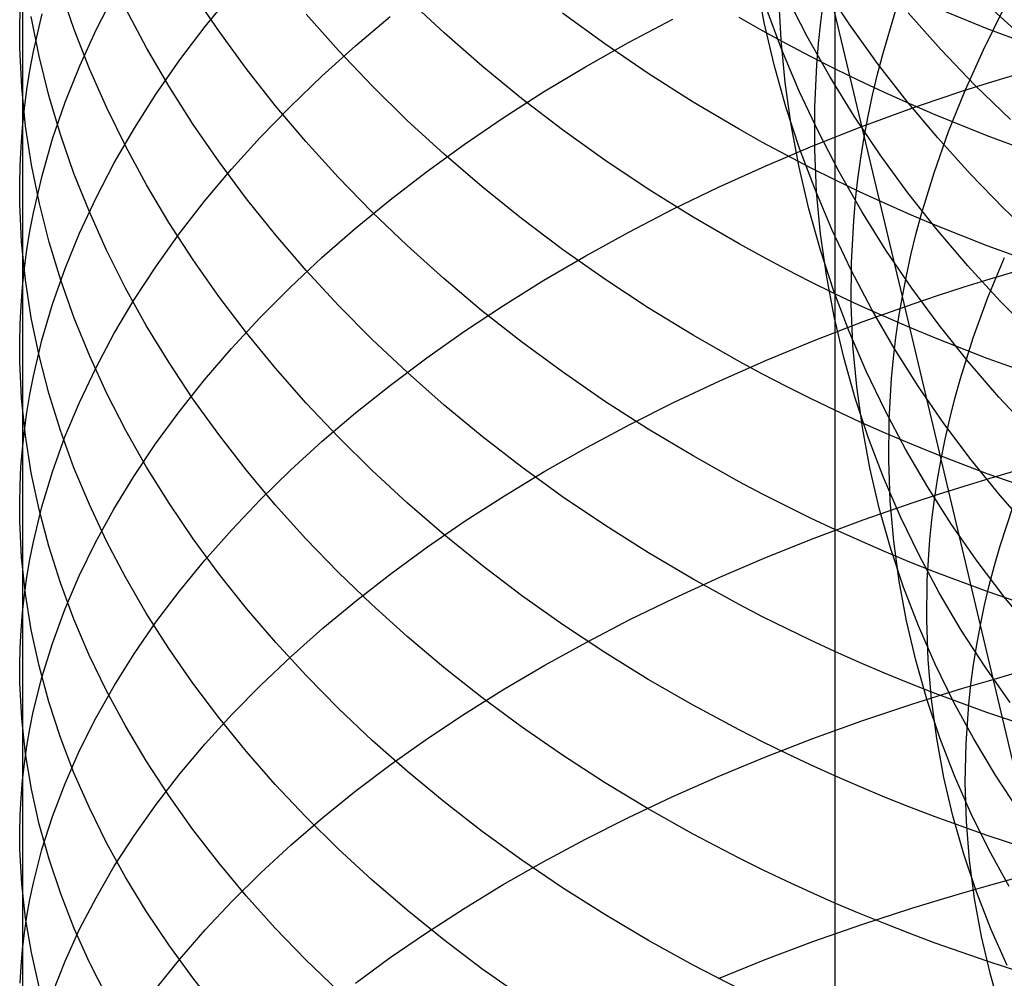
# Model space of a CAD drawing. Extents: x -383 to 1849, y -1185 to -529.
# Tile 568 of 656: x 397.01 to 405.17, y -963.57 to -955.62. Entities that reach past the tile are written whole.
import ezdxf

# ---------------------------------------------------------------- set-up
doc = ezdxf.new("R2010")
doc.units = 0
doc.layers.add('PREDEFINITO', color=7, linetype='CONTINUOUS')

msp = doc.modelspace()

# ---------------------------------------------------------------- linework, layer by layer
at = {"layer": 'PREDEFINITO'}
for p, q in [((403.7684, -955.0401, 619.7783), (403.7685, -955.9381, 620.9838)), ((397.0283, -955.2113, 640.2792), (397.0279, -956.5163, 641.4679)), ((403.1816, -955.6433, 513.7777), (403.1145, -955.2881, 513.4472)), ((404.3286, -957.9153, 506.1343), (403.7013, -955.2879, 508.6076)), ((397.4574, -955.7023, 634.6574), (397.3451, -955.3731, 635.0033)), ((397.6393, -955.7049, 645.2277), (397.7909, -955.4079, 645.5869)), ((398.6564, -955.7145, 629.9569), (398.442, -955.398, 630.2669)), ((398.5439, -955.678, 648.199), (398.7681, -955.4043, 648.5412)), ((403.8918, -955.6629, 520.6925), (403.6748, -955.3359, 520.3949)), ((400.5255, -955.729, 625.5785), (400.2212, -955.4445, 625.8385)), ((403.3216, -955.7887, 511.5174), (403.3038, -955.4328, 511.1833)), ((403.5385, -955.7595, 518.5314), (403.3642, -955.4205, 518.2195)), ((403.6508, -955.642, 508.9384), (403.6739, -955.465, 508.7726)), ((405.2951, -955.7347, 525.1182), (404.9867, -955.4529, 524.8619)), ((397.0061, -955.696, 639.7328), (397.0092, -955.5344, 639.9151)), ((397.1192, -955.8861, 642.2057), (397.1904, -955.5724, 642.5723)), ((398.0582, -955.8546, 632.1146), (397.8861, -955.5309, 632.443)), ((399.649, -955.8762, 627.5841), (399.3818, -955.576, 627.8682)), ((401.8589, -955.8214, 623.42), (401.5086, -955.5659, 623.6463)), ((403.3281, -955.8704, 516.3376), (403.1986, -955.5233, 516.0148)), ((404.1675, -955.898, 506.6991), (404.2704, -955.55, 506.3732)), ((404.6468, -955.8681, 523.0824), (404.3765, -955.565, 522.8057)), ((405.031, -955.6961, 619.551), (404.6014, -955.5196, 619.6994)), ((404.9998, -955.8706, 504.1592), (405.1669, -955.5336, 503.8469)), ((397.1659, -955.9236, 636.9005), (397.1013, -955.5959, 637.2575)), ((399.7905, -955.838, 651.0642), (400.0793, -955.5946, 651.379)), ((402.0553, -955.8104, 654.3073), (402.4227, -955.6156, 654.5659)), ((403.1689, -955.7129, 621.5006), (402.974, -955.6019, 621.5961)), ((403.2643, -955.9954, 514.1086), (403.1816, -955.6433, 513.7777)), ((403.6319, -955.8188, 509.1049), (403.6508, -955.642, 508.9384)), ((397.0073, -955.8577, 639.5504), (397.0061, -955.696, 639.7328)), ((397.585, -956.029, 634.3137), (397.4574, -955.7023, 634.6574)), ((397.5031, -956.0045, 644.8651), (397.6393, -955.7049, 645.2277)), ((398.3337, -955.9554, 647.8516), (398.5439, -955.678, 648.199)), ((398.8844, -956.026, 629.6516), (398.6564, -955.7145, 629.9569)), ((400.8417, -956.0057, 625.3252), (400.5255, -955.729, 625.5785)), ((403.3664, -955.8211, 621.4074), (403.1689, -955.7129, 621.5006)), ((404.1222, -955.9831, 520.9872), (403.8918, -955.6629, 520.6925)), ((405.4685, -955.8608, 619.4117), (405.031, -955.6961, 619.551)), ((401.6981, -956.012, 654.0389), (402.0553, -955.8104, 654.3073)), ((402.2201, -956.0675, 623.2017), (401.8589, -955.8214, 623.42)), ((403.3555, -956.1427, 511.853), (403.3216, -955.7887, 511.5174)), ((403.5663, -955.9266, 621.3164), (403.3664, -955.8211, 621.4074)), ((403.7268, -956.093, 518.8413), (403.5385, -955.7595, 518.5314)), ((403.6173, -955.9954, 509.2722), (403.6319, -955.8188, 509.1049)), ((397.0226, -956.1807, 639.1854), (397.0073, -955.8577, 639.5504)), ((397.0899, -956.0434, 642.0217), (397.1192, -955.8861, 642.2057)), ((398.2446, -956.1742, 631.7898), (398.0582, -955.8546, 632.1146)), ((399.5141, -956.0866, 650.7424), (399.7905, -955.838, 651.0642)), ((399.9288, -956.1697, 627.306), (399.649, -955.8762, 627.5841)), ((403.4723, -956.2131, 516.6594), (403.3281, -955.8704, 516.3376)), ((404.1222, -956.0721, 506.8636), (404.1675, -955.898, 506.6991)), ((404.9296, -956.1629, 523.3549), (404.6468, -955.8681, 523.0824)), ((404.8479, -956.2093, 504.4768), (404.9998, -955.8706, 504.1592)), ((397.2467, -956.2497, 636.5447), (397.1659, -955.9236, 636.9005)), ((398.1377, -956.2365, 647.4993), (398.3337, -955.9554, 647.8516)), ((403.7686, -956.0293, 621.2277), (403.5663, -955.9266, 621.3164)), ((403.7685, -955.9381, 620.9838), (403.7686, -956.8592, 622.1702)), ((404.3657, -956.2962, 521.2786), (404.1222, -955.9831, 520.9872)), ((397.0649, -956.2008, 641.8374), (397.0899, -956.0434, 642.0217)), ((397.3828, -956.3062, 644.4995), (397.5031, -956.0045, 644.8651)), ((397.7276, -956.3528, 633.9727), (397.585, -956.029, 634.3137)), ((399.1257, -956.332, 629.3511), (398.8844, -956.026, 629.6516)), ((401.1695, -956.2741, 625.0789), (400.8417, -956.0057, 625.3252)), ((401.3517, -956.2203, 653.761), (401.6981, -956.012, 654.0389)), ((402.5919, -956.3038, 622.9914), (402.2201, -956.0675, 623.2017)), ((403.3623, -956.3442, 514.4395), (403.2643, -955.9954, 514.1086)), ((403.6006, -956.3478, 509.6087), (403.6173, -955.9954, 509.2722)), ((403.9734, -956.1291, 621.1412), (403.7686, -956.0293, 621.2277)), ((399.2505, -956.3401, 650.4137), (399.5141, -956.0866, 650.7424)), ((403.4055, -956.4944, 512.1899), (403.3555, -956.1427, 511.853)), ((403.9289, -956.4205, 519.1488), (403.7268, -956.093, 518.8413)), ((404.1805, -956.226, 621.0571), (403.9734, -956.1291, 621.1412)), ((404.0811, -956.2462, 507.0291), (404.1222, -956.0721, 506.8636)), ((404.8288, -956.2122, 657.0974), (405.0434, -956.1436, 657.1899)), ((405.0434, -956.1436, 657.1899), (405.2599, -956.0771, 657.2793)), ((397.0546, -956.5033, 638.8205), (397.0226, -956.1807, 639.1854)), ((397.0442, -956.3585, 641.6528), (397.0649, -956.2008, 641.8374)), ((398.4452, -956.4896, 631.469), (398.2446, -956.1742, 631.7898)), ((400.221, -956.4564, 627.0339), (399.9288, -956.1697, 627.306)), ((401.0161, -956.435, 653.474), (401.3517, -956.2203, 653.761)), ((403.631, -956.551, 516.9798), (403.4723, -956.2131, 516.6594)), ((404.3898, -956.32, 620.9753), (404.1805, -956.226, 621.0571)), ((404.6163, -956.283, 657.0017), (404.8288, -956.2122, 657.0974)), ((404.7116, -956.5493, 504.7994), (404.8479, -956.2093, 504.4768)), ((405.2247, -956.449, 523.6229), (404.9296, -956.1629, 523.3549)), ((397.3433, -956.574, 636.1906), (397.2467, -956.2497, 636.5447)), ((397.2784, -956.6098, 644.1311), (397.3828, -956.3062, 644.4995)), ((397.9563, -956.5208, 647.1424), (398.1377, -956.2365, 647.4993)), ((401.5087, -956.5341, 624.84), (401.1695, -956.2741, 625.0789)), ((402.9741, -956.5298, 622.7897), (402.5919, -956.3038, 622.9914)), ((404.0442, -956.4204, 507.1955), (404.0811, -956.2462, 507.0291)), ((404.6222, -956.6018, 521.5663), (404.3657, -956.2962, 521.2786)), ((404.4059, -956.3558, 656.9029), (404.6163, -956.283, 657.0017)), ((397.0279, -956.5163, 641.4679), (397.0442, -956.3585, 641.6528)), ((397.8851, -956.6735, 633.6346), (397.7276, -956.3528, 633.9727)), ((398.9999, -956.5982, 650.0785), (399.2505, -956.3401, 650.4137)), ((399.3802, -956.6323, 629.0559), (399.1257, -956.332, 629.3511)), ((403.4754, -956.6892, 514.7701), (403.3623, -956.3442, 514.4395)), ((403.6006, -956.6989, 509.9475), (403.6006, -956.3478, 509.6087)), ((403.9915, -956.5077, 656.6963), (404.4059, -956.3558, 656.9029)), ((404.6014, -956.4112, 620.8958), (404.3898, -956.32, 620.9753)), ((400.5254, -956.7356, 626.7684), (400.221, -956.4564, 627.0339)), ((400.6918, -956.6558, 653.1782), (401.0161, -956.435, 653.474)), ((404.1446, -956.7416, 519.4536), (403.9289, -956.4205, 519.1488)), ((404.0116, -956.5945, 507.3628), (404.0442, -956.4204, 507.1955)), ((405.0309, -956.5849, 620.7438), (404.6014, -956.4112, 620.8958)), ((397.016, -956.6742, 641.2827), (397.0279, -956.5163, 641.4679)), ((397.0279, -956.5163, 641.4679), (397.0277, -959.1788, 643.7846)), ((397.1032, -956.8251, 638.4562), (397.0546, -956.5033, 638.8205)), ((397.7897, -956.808, 646.7813), (397.9563, -956.5208, 647.1424)), ((398.6595, -956.8004, 631.1526), (398.4452, -956.4896, 631.469)), ((401.859, -956.7851, 624.6088), (401.5087, -956.5341, 624.84)), ((403.169, -956.6389, 622.6921), (402.9741, -956.5298, 622.7897)), ((403.4712, -956.8434, 512.5275), (403.4055, -956.4944, 512.1899)), ((403.5859, -956.6677, 656.4778), (403.9915, -956.5077, 656.6963)), ((403.8039, -956.8836, 517.2986), (403.631, -956.551, 516.9798)), ((404.5912, -956.8902, 505.1268), (404.7116, -956.5493, 504.7994)), ((397.1905, -956.915, 643.7603), (397.2784, -956.6098, 644.1311)), ((397.4555, -956.8961, 635.8384), (397.3433, -956.574, 636.1906)), ((398.7626, -956.8605, 649.7373), (398.9999, -956.5982, 650.0785)), ((399.6475, -956.9264, 628.7664), (399.3802, -956.6323, 629.0559)), ((403.3665, -956.7454, 622.5967), (403.169, -956.6389, 622.6921)), ((403.9833, -956.7685, 507.531), (404.0116, -956.5945, 507.3628)), ((404.8913, -956.8995, 521.85), (404.6222, -956.6018, 521.5663)), ((405.4684, -956.747, 620.6011), (405.0309, -956.5849, 620.7438)), ((397.0084, -956.8322, 641.0974), (397.016, -956.6742, 641.2827)), ((398.0572, -956.9906, 633.2998), (397.8851, -956.6735, 633.6346)), ((400.379, -956.8824, 652.8741), (400.6918, -956.6558, 653.1782)), ((403.1895, -956.8354, 656.2478), (403.5859, -956.6677, 656.4778)), ((403.6035, -957.0301, 515.1), (403.4754, -956.6892, 514.7701)), ((403.6169, -957.0483, 510.2882), (403.6006, -956.6989, 509.9475)), ((398.8875, -957.1061, 630.8408), (398.6595, -956.8004, 631.1526)), ((400.8415, -957.0072, 626.5097), (400.5254, -956.7356, 626.7684)), ((402.2201, -957.0268, 624.3856), (401.859, -956.7851, 624.6088)), ((403.5664, -956.849, 622.5037), (403.3665, -956.7454, 622.5967)), ((403.9593, -956.9424, 507.7), (403.9833, -956.7685, 507.531)), ((404.3737, -957.0561, 519.7553), (404.1446, -956.7416, 519.4536)), ((397.0052, -956.9902, 640.9119), (397.0084, -956.8322, 641.0974)), ((397.1681, -957.1457, 638.0927), (397.1032, -956.8251, 638.4562)), ((397.6383, -957.098, 646.4164), (397.7897, -956.808, 646.7813)), ((398.5389, -957.127, 649.3903), (398.7626, -956.8605, 649.7373)), ((400.0781, -957.1146, 652.562), (400.379, -956.8824, 652.8741)), ((402.8024, -957.0106, 656.0068), (403.1895, -956.8354, 656.2478)), ((403.5524, -957.1894, 512.8656), (403.4712, -956.8434, 512.5275)), ((403.7687, -956.9499, 622.4129), (403.5664, -956.849, 622.5037)), ((403.7686, -956.8592, 622.1702), (403.7686, -957.8033, 623.3381)), ((403.9908, -957.2108, 517.6152), (403.8039, -956.8836, 517.2986)), ((397.1192, -957.2215, 643.3876), (397.1905, -956.915, 643.7603)), ((397.583, -957.2157, 635.4886), (397.4555, -956.8961, 635.8384)), ((399.9274, -957.214, 628.4828), (399.6475, -956.9264, 628.7664)), ((403.9735, -957.048, 622.3245), (403.7687, -956.9499, 622.4129)), ((403.9396, -957.116, 507.8698), (403.9593, -956.9424, 507.7)), ((404.487, -957.2317, 505.4585), (404.5912, -956.8902, 505.1268)), ((405.1728, -957.189, 522.1294), (404.8913, -956.8995, 521.85)), ((397.0062, -957.1482, 640.7263), (397.0052, -956.9902, 640.9119)), ((398.2436, -957.3038, 632.9688), (398.0572, -956.9906, 633.2998)), ((401.1693, -957.2708, 626.2582), (400.8415, -957.0072, 626.5097)), ((402.5919, -957.2589, 624.1707), (402.2201, -957.0268, 624.3856)), ((402.425, -957.193, 655.755), (402.8024, -957.0106, 656.0068)), ((403.7463, -957.3666, 515.4289), (403.6035, -957.0301, 515.1)), ((404.1806, -957.1433, 622.2385), (403.9735, -957.048, 622.3245)), ((397.5023, -957.3904, 646.048), (397.6383, -957.098, 646.4164)), ((398.3292, -957.3971, 649.038), (398.5389, -957.127, 649.3903)), ((399.1287, -957.4066, 630.534), (398.8875, -957.1061, 630.8408)), ((399.7893, -957.352, 652.2422), (400.0781, -957.1146, 652.562)), ((403.6494, -957.3957, 510.6305), (403.6169, -957.0483, 510.2882)), ((403.924, -957.2895, 508.0403), (403.9396, -957.116, 507.8698)), ((404.616, -957.3635, 520.0537), (404.3737, -957.0561, 519.7553)), ((397.0212, -957.4641, 640.355), (397.0062, -957.1482, 640.7263)), ((397.2491, -957.4649, 637.7305), (397.1681, -957.1457, 638.0927)), ((402.0577, -957.3824, 655.4929), (402.425, -957.193, 655.755)), ((403.649, -957.5321, 513.2038), (403.5524, -957.1894, 512.8656)), ((404.1916, -957.532, 517.9294), (403.9908, -957.2108, 517.6152)), ((404.39, -957.2357, 622.1549), (404.1806, -957.1433, 622.2385)), ((405.4666, -957.4698, 522.4041), (405.1728, -957.189, 522.1294)), ((397.0899, -957.3751, 643.2005), (397.1192, -957.2215, 643.3876)), ((397.7256, -957.5325, 635.1415), (397.583, -957.2157, 635.4886)), ((400.2197, -957.4947, 628.2055), (399.9274, -957.214, 628.4828)), ((401.5085, -957.526, 626.0143), (401.1693, -957.2708, 626.2582)), ((402.9742, -957.481, 623.9645), (402.5919, -957.2589, 624.1707)), ((403.9056, -957.6356, 508.3833), (403.924, -957.2895, 508.0403)), ((404.6015, -957.3253, 622.0736), (404.39, -957.2357, 622.1549)), ((404.4411, -957.4026, 505.626), (404.487, -957.2317, 505.4585)), ((398.444, -957.6128, 632.6418), (398.2436, -957.3038, 632.9688)), ((399.5129, -957.5945, 651.9151), (399.7893, -957.352, 652.2422)), ((403.9035, -957.6983, 515.7564), (403.7463, -957.3666, 515.4289)), ((405.0311, -957.496, 621.9181), (404.6015, -957.3253, 622.0736)), ((404.8712, -957.6635, 520.3482), (404.616, -957.3635, 520.0537)), ((397.0649, -957.5289, 643.0131), (397.0899, -957.3751, 643.2005)), ((397.382, -957.6849, 645.6765), (397.5023, -957.3904, 646.048)), ((398.1337, -957.6708, 648.6807), (398.3292, -957.3971, 649.038)), ((399.3831, -957.7013, 630.2326), (399.1287, -957.4066, 630.534)), ((401.7006, -957.5786, 655.2208), (402.0577, -957.3824, 655.4929)), ((403.6978, -957.7407, 510.9739), (403.6494, -957.3957, 510.6305)), ((404.3994, -957.5735, 505.7944), (404.4411, -957.4026, 505.626)), ((397.0529, -957.7793, 639.9839), (397.0212, -957.4641, 640.355)), ((397.0442, -957.6829, 642.8254), (397.0649, -957.5289, 643.0131)), ((397.3458, -957.7822, 637.3699), (397.2491, -957.4649, 637.7305)), ((397.8831, -957.8461, 634.7974), (397.7256, -957.5325, 635.1415)), ((400.5241, -957.7683, 627.9348), (400.2197, -957.4947, 628.2055)), ((401.8588, -957.7724, 625.7782), (401.5085, -957.526, 626.0143)), ((403.1691, -957.5881, 623.8648), (402.9742, -957.481, 623.9645)), ((403.7606, -957.871, 513.5416), (403.649, -957.5321, 513.2038)), ((404.4059, -957.8469, 518.2409), (404.1916, -957.532, 517.9294)), ((405.4686, -957.6553, 621.7723), (405.0311, -957.496, 621.9181)), ((398.6584, -957.9172, 632.3192), (398.444, -957.6128, 632.6418)), ((399.2493, -957.8416, 651.5812), (399.5129, -957.5945, 651.9151)), ((401.3542, -957.7811, 654.9391), (401.7006, -957.5786, 655.2208)), ((403.3665, -957.6927, 623.7674), (403.1691, -957.5881, 623.8648)), ((404.3618, -957.7444, 505.9639), (404.3994, -957.5735, 505.7944)), ((405.038, -957.9257, 503.5831), (405.1756, -957.5918, 503.2548)), ((397.0278, -957.8371, 642.6374), (397.0442, -957.6829, 642.8254)), ((397.2778, -957.9812, 645.3022), (397.382, -957.6849, 645.6765)), ((397.9528, -957.9476, 648.3187), (398.1337, -957.6708, 648.6807)), ((399.6503, -957.9901, 629.9369), (399.3831, -957.7013, 630.2326)), ((403.5664, -957.7945, 623.6723), (403.3665, -957.6927, 623.7674)), ((404.075, -958.0248, 516.0822), (403.9035, -957.6983, 515.7564)), ((403.9038, -957.9803, 508.7287), (403.9056, -957.6356, 508.3833)), ((405.1391, -957.9557, 520.6387), (404.8712, -957.6635, 520.3482)), ((397.1012, -958.0938, 639.6133), (397.0529, -957.7793, 639.9839)), ((397.4582, -958.0975, 637.0113), (397.3458, -957.7822, 637.3699)), ((400.8404, -958.0343, 627.6711), (400.5241, -957.7683, 627.9348)), ((401.0187, -957.9899, 654.6483), (401.3542, -957.7811, 654.9391)), ((402.22, -958.0096, 625.5502), (401.8588, -957.7724, 625.7782)), ((403.762, -958.083, 511.3182), (403.6978, -957.7407, 510.9739)), ((404.3286, -957.9153, 506.1343), (404.3618, -957.7444, 505.9639)), ((404.8409, -957.8373, 658.2756), (405.0556, -957.7705, 658.3696)), ((405.0556, -957.7705, 658.3696), (405.2723, -957.7058, 658.4603)), ((397.0159, -957.9913, 642.4492), (397.0278, -957.8371, 642.6374)), ((398.0551, -958.1562, 634.4567), (397.8831, -957.8461, 634.7974)), ((398.9987, -958.0933, 651.2407), (399.2493, -957.8416, 651.5812)), ((403.7688, -957.8936, 623.5795), (403.5664, -957.7945, 623.6723)), ((403.7686, -957.8033, 623.3381), (403.7686, -958.7705, 624.4871)), ((404.6337, -958.1552, 518.5492), (404.4059, -957.8469, 518.2409)), ((404.6282, -957.9062, 658.1785), (404.8409, -957.8373, 658.2756)), ((398.8863, -958.2168, 632.0014), (398.6584, -957.9172, 632.3192)), ((403.8872, -958.2059, 513.8788), (403.7606, -957.871, 513.5416)), ((403.9735, -957.9899, 623.4892), (403.7688, -957.8936, 623.5795)), ((404.2996, -958.086, 506.3056), (404.3286, -957.9153, 506.1343)), ((404.6494, -959.2663, 504.9418), (404.3286, -957.9153, 506.1343)), ((404.4177, -957.9772, 658.0782), (404.6282, -957.9062, 658.1785)), ((404.9162, -958.2603, 503.9163), (405.038, -957.9257, 503.5831)), ((397.0083, -958.1456, 642.2607), (397.0159, -957.9913, 642.4492)), ((397.19, -958.279, 644.9255), (397.2778, -957.9812, 645.3022)), ((397.7867, -958.2273, 647.9525), (397.9528, -957.9476, 648.3187)), ((399.9301, -958.2725, 629.6473), (399.6503, -957.9901, 629.9369)), ((400.6944, -958.2045, 654.3485), (401.0187, -957.9899, 654.6483)), ((402.5919, -958.2374, 625.3308), (402.22, -958.0096, 625.5502)), ((403.9184, -958.3232, 509.0761), (403.9038, -957.9803, 508.7287)), ((404.1806, -958.0834, 623.4013), (403.9735, -957.9899, 623.4892)), ((404.0029, -958.1251, 657.8684), (404.4177, -957.9772, 658.0782)), ((404.2606, -958.3458, 516.4058), (404.075, -958.0248, 516.0822)), ((405.4196, -958.2397, 520.9248), (405.1391, -957.9557, 520.6387)), ((397.1659, -958.4071, 639.2437), (397.1012, -958.0938, 639.6133)), ((397.5858, -958.4103, 636.6551), (397.4582, -958.0975, 637.0113)), ((398.7615, -958.3491, 650.8941), (398.9987, -958.0933, 651.2407)), ((401.1683, -958.2924, 627.4148), (400.8404, -958.0343, 627.6711)), ((403.8418, -958.4223, 511.6629), (403.762, -958.083, 511.3182)), ((404.39, -958.1742, 623.3159), (404.1806, -958.0834, 623.4013)), ((404.2749, -958.2566, 506.4777), (404.2996, -958.086, 506.3056)), ((397.005, -958.3, 642.0722), (397.0083, -958.1456, 642.2607)), ((398.2415, -958.4624, 634.1199), (398.0551, -958.1562, 634.4567)), ((403.597, -958.2809, 657.6465), (404.0029, -958.1251, 657.8684)), ((404.6016, -958.2622, 623.2328), (404.39, -958.1742, 623.3159)), ((404.8746, -958.4565, 518.854), (404.6337, -958.1552, 518.5492)), ((397.6357, -958.5097, 647.5823), (397.7867, -958.2273, 647.9525)), ((399.1275, -958.5111, 631.6888), (398.8863, -958.2168, 632.0014)), ((400.2223, -958.5481, 629.3641), (399.9301, -958.2725, 629.6473)), ((400.3817, -958.4248, 654.0403), (400.6944, -958.2045, 654.3485)), ((402.9741, -958.4554, 625.1203), (402.5919, -958.2374, 625.3308)), ((404.0284, -958.5364, 514.215), (403.8872, -958.2059, 513.8788)), ((404.2544, -958.427, 506.6506), (404.2749, -958.2566, 506.4777)), ((405.0311, -958.4298, 623.0741), (404.6016, -958.2622, 623.2328)), ((404.8107, -958.5956, 504.254), (404.9162, -958.2603, 503.9163)), ((397.0061, -958.4543, 641.8835), (397.005, -958.3, 642.0722)), ((397.1189, -958.5781, 644.5468), (397.19, -958.279, 644.9255)), ((398.5378, -958.6088, 650.5416), (398.7615, -958.3491, 650.8941)), ((401.5076, -958.5423, 627.1662), (401.1683, -958.2924, 627.4148)), ((403.2001, -958.4443, 657.413), (403.597, -958.2809, 657.6465)), ((403.9491, -958.6641, 509.425), (403.9184, -958.3232, 509.0761)), ((404.4599, -958.661, 516.727), (404.2606, -958.3458, 516.4058)), ((397.2466, -958.7189, 638.8754), (397.1659, -958.4071, 639.2437)), ((397.7286, -958.7204, 636.3016), (397.5858, -958.4103, 636.6551)), ((400.0807, -958.6505, 653.7239), (400.3817, -958.4248, 654.0403)), ((403.9368, -958.7583, 512.0076), (403.8418, -958.4223, 511.6629)), ((404.2382, -958.5972, 506.8243), (404.2544, -958.427, 506.6506)), ((405.4686, -958.5862, 622.925), (405.0311, -958.4298, 623.0741)), ((397.0209, -958.7627, 641.5061), (397.0061, -958.4543, 641.8835)), ((397.5002, -958.7945, 647.2086), (397.6357, -958.5097, 647.5823)), ((398.4421, -958.7646, 633.7872), (398.2415, -958.4624, 634.1199)), ((399.3819, -958.7998, 631.3816), (399.1275, -958.5111, 631.6888)), ((402.8127, -958.615, 657.1682), (403.2001, -958.4443, 657.413)), ((403.169, -958.5605, 625.0185), (402.9741, -958.4554, 625.1203)), ((405.1285, -958.7504, 519.1551), (404.8746, -958.4565, 518.854)), ((397.0896, -958.728, 644.3568), (397.1189, -958.5781, 644.5468)), ((400.5265, -958.8167, 629.0877), (400.2223, -958.5481, 629.3641)), ((401.858, -958.7836, 626.9255), (401.5076, -958.5423, 627.1662)), ((403.3665, -958.6631, 624.919), (403.169, -958.5605, 625.0185)), ((404.1841, -958.8621, 514.5498), (404.0284, -958.5364, 514.215)), ((404.2183, -958.9368, 507.1738), (404.2382, -958.5972, 506.8243)), ((404.7641, -958.7633, 504.4244), (404.8107, -958.5956, 504.254)), ((398.3282, -958.8721, 650.1838), (398.5378, -958.6088, 650.5416)), ((399.7919, -958.8813, 653.3998), (400.0807, -958.6505, 653.7239)), ((402.4349, -958.7927, 656.9125), (402.8127, -958.615, 657.1682)), ((403.5664, -958.7631, 624.8219), (403.3665, -958.6631, 624.919)), ((403.9959, -959.0027, 509.7752), (403.9491, -958.6641, 509.425)), ((404.6729, -958.9699, 517.0453), (404.4599, -958.661, 516.727)), ((397.0526, -959.0706, 641.1288), (397.0209, -958.7627, 641.5061)), ((397.0647, -958.8781, 644.1664), (397.0896, -958.728, 644.3568)), ((397.3432, -959.029, 638.5087), (397.2466, -958.7189, 638.8754)), ((397.8861, -959.0274, 635.9511), (397.7286, -958.7204, 636.3016)), ((403.7687, -958.8603, 624.7272), (403.5664, -958.7631, 624.8219)), ((404.047, -959.0905, 512.3521), (403.9368, -958.7583, 512.0076)), ((404.7216, -958.931, 504.5959), (404.7641, -958.7633, 504.4244)), ((405.3951, -959.0367, 519.4519), (405.1285, -958.7504, 519.1551)), ((397.3804, -959.0813, 646.8316), (397.5002, -958.7945, 647.2086)), ((398.6564, -959.0622, 633.459), (398.4421, -958.7646, 633.7872)), ((399.6491, -959.0826, 631.0803), (399.3819, -958.7998, 631.3816)), ((400.8426, -959.0779, 628.8184), (400.5265, -958.8167, 629.0877)), ((402.2193, -959.0159, 626.6933), (401.858, -958.7836, 626.9255)), ((402.0671, -958.9772, 656.6463), (402.4349, -958.7927, 656.9125)), ((403.7686, -958.7705, 624.4871), (403.7682, -959.7594, 625.6159)), ((397.044, -959.0284, 643.9756), (397.0647, -958.8781, 644.1664)), ((398.1327, -959.1389, 649.8209), (398.3282, -958.8721, 650.1838)), ((399.5155, -959.117, 653.0684), (399.7919, -958.8813, 653.3998)), ((403.9735, -958.9549, 624.635), (403.7687, -958.8603, 624.7272)), ((404.3541, -959.1827, 514.8828), (404.1841, -958.8621, 514.5498)), ((401.7096, -959.1683, 656.3699), (402.0671, -958.9772, 656.6463)), ((404.1806, -959.0467, 624.5453), (403.9735, -958.9549, 624.635)), ((404.0584, -959.3385, 510.1262), (403.9959, -959.0027, 509.7752)), ((404.215, -959.2749, 507.5257), (404.2183, -958.9368, 507.1738)), ((404.8993, -959.2723, 517.3605), (404.6729, -958.9699, 517.0453)), ((404.6834, -959.0987, 504.7684), (404.7216, -958.931, 504.5959)), ((397.0277, -959.1788, 643.7846), (397.044, -959.0284, 643.9756)), ((397.1009, -959.3777, 640.7521), (397.0526, -959.0706, 641.1288)), ((397.2767, -959.3699, 646.4519), (397.3804, -959.0813, 646.8316)), ((397.4554, -959.3369, 638.1441), (397.3432, -959.029, 638.5087)), ((398.0582, -959.331, 635.6042), (397.8861, -959.0274, 635.9511)), ((398.8844, -959.3551, 633.1357), (398.6564, -959.0622, 633.459)), ((399.929, -959.3592, 630.7852), (399.6491, -959.0826, 631.0803)), ((401.1703, -959.3314, 628.5567), (400.8426, -959.0779, 628.8184)), ((402.5913, -959.2389, 626.4697), (402.2193, -959.0159, 626.6933)), ((404.39, -959.1357, 624.4581), (404.1806, -959.0467, 624.5453)), ((397.9518, -959.4087, 649.4533), (398.1327, -959.1389, 649.8209)), ((399.2518, -959.3573, 652.73), (399.5155, -959.117, 653.0684)), ((401.3627, -959.3656, 656.0838), (401.7096, -959.1683, 656.3699)), ((404.1721, -959.4186, 512.6958), (404.047, -959.0905, 512.3521)), ((404.6015, -959.2221, 624.3733), (404.39, -959.1357, 624.4581)), ((404.6494, -959.2663, 504.9418), (404.6834, -959.0987, 504.7684)), ((397.0158, -959.3294, 643.5934), (397.0277, -959.1788, 643.7846)), ((397.0277, -959.1788, 643.7846), (397.028, -960.5368, 644.9118)), ((402.9736, -959.4523, 626.2552), (402.5913, -959.2389, 626.4697)), ((404.5381, -959.4979, 515.2136), (404.3541, -959.1827, 514.8828)), ((405.0311, -959.3865, 624.2112), (404.6015, -959.2221, 624.3733)), ((397.0083, -959.4799, 643.4019), (397.0158, -959.3294, 643.5934)), ((398.2447, -959.6309, 635.2611), (398.0582, -959.331, 635.6042)), ((401.5093, -959.5768, 628.3027), (401.1703, -959.3314, 628.5567)), ((404.228, -959.6114, 507.8797), (404.215, -959.2749, 507.5257)), ((404.6198, -959.4337, 505.1161), (404.6494, -959.2663, 504.9418)), ((404.9756, -960.6411, 503.7771), (404.6494, -959.2663, 504.9418)), ((405.1389, -959.5678, 517.6721), (404.8993, -959.2723, 517.3605)), ((397.1656, -959.6836, 640.3764), (397.1009, -959.3777, 640.7521)), ((397.1892, -959.66, 646.0697), (397.2767, -959.3699, 646.4519)), ((397.5829, -959.6425, 637.782), (397.4554, -959.3369, 638.1441)), ((397.7858, -959.6813, 649.0813), (397.9518, -959.4087, 649.4533)), ((399.1258, -959.6428, 632.8176), (398.8844, -959.3551, 633.1357)), ((399.0011, -959.6018, 652.3849), (399.2518, -959.3573, 652.73)), ((400.2212, -959.6292, 630.4967), (399.929, -959.3592, 630.7852)), ((401.0268, -959.569, 655.7884), (401.3627, -959.3656, 656.0838)), ((404.1365, -959.6712, 510.4776), (404.0584, -959.3385, 510.1262)), ((405.4686, -959.54, 624.0591), (405.0311, -959.3865, 624.2112)), ((405.0556, -959.4237, 659.5128), (405.2723, -959.3608, 659.6048)), ((397.005, -959.6305, 643.2103), (397.0083, -959.4799, 643.4019)), ((403.1685, -959.5553, 626.1514), (402.9736, -959.4523, 626.2552)), ((404.3119, -959.7424, 513.0385), (404.1721, -959.4186, 512.6958)), ((404.7359, -959.8073, 515.542), (404.5381, -959.4979, 515.2136)), ((404.5944, -959.6011, 505.2914), (404.6198, -959.4337, 505.1161)), ((404.6283, -959.5556, 659.3191), (404.8409, -959.4886, 659.4176)), ((404.8409, -959.4886, 659.4176), (405.0556, -959.4237, 659.5128)), ((400.702, -959.7781, 655.4839), (401.0268, -959.569, 655.7884)), ((401.8595, -959.8137, 628.057), (401.5093, -959.5768, 628.3027)), ((403.366, -959.6557, 626.0501), (403.1685, -959.5553, 626.1514)), ((404.4177, -959.6246, 659.2175), (404.6283, -959.5556, 659.3191)), ((405.3914, -959.8559, 517.9798), (405.1389, -959.5678, 517.6721)), ((397.0061, -959.7811, 643.0186), (397.005, -959.6305, 643.2103)), ((397.1185, -959.9514, 645.6854), (397.1892, -959.66, 646.0697)), ((397.7255, -959.9453, 637.4226), (397.5829, -959.6425, 637.782)), ((398.4452, -959.9267, 634.9222), (398.2447, -959.6309, 635.2611)), ((398.7638, -959.8505, 652.0336), (399.0011, -959.6018, 652.3849)), ((399.3802, -959.925, 632.5051), (399.1258, -959.6428, 632.8176)), ((400.5255, -959.8923, 630.215), (400.2212, -959.6292, 630.4967)), ((403.5659, -959.7536, 625.9512), (403.366, -959.6557, 626.0501)), ((404.0029, -959.7684, 659.0048), (404.4177, -959.6246, 659.2175)), ((404.2572, -959.9458, 508.2354), (404.228, -959.6114, 507.8797)), ((404.5732, -959.7682, 505.4674), (404.5944, -959.6011, 505.2914)), ((405.1401, -959.9834, 503.0775), (405.2473, -959.6546, 502.7341)), ((397.2463, -959.9881, 640.0021), (397.1656, -959.6836, 640.3764)), ((397.6348, -959.9564, 648.7055), (397.7858, -959.6813, 649.0813)), ((404.2299, -960.0006, 510.8291), (404.1365, -959.6712, 510.4776)), ((404.4661, -960.0614, 513.3797), (404.3119, -959.7424, 513.0385)), ((397.0211, -960.0821, 642.6352), (397.0061, -959.7811, 643.0186)), ((400.3888, -959.9927, 655.1708), (400.702, -959.7781, 655.4839)), ((402.2205, -960.0419, 627.8198), (401.8595, -959.8137, 628.057)), ((403.7683, -959.8488, 625.8547), (403.5659, -959.7536, 625.9512)), ((403.597, -959.9197, 658.7799), (404.0029, -959.7684, 659.0048)), ((403.7682, -959.7594, 625.6159), (403.7681, -960.7709, 626.7259)), ((404.5562, -959.9351, 505.6442), (404.5732, -959.7682, 505.4674)), ((404.9473, -960.1105, 515.8674), (404.7359, -959.8073, 515.542)), ((398.5401, -960.103, 651.6764), (398.7638, -959.8505, 652.0336)), ((400.8416, -960.148, 629.9407), (400.5255, -959.8923, 630.215)), ((403.9731, -959.9413, 625.7608), (403.7683, -959.8488, 625.8547)), ((397.0894, -960.0975, 645.4925), (397.1185, -959.9514, 645.6854)), ((397.3429, -960.2909, 639.6294), (397.2463, -959.9881, 640.0021)), ((397.4994, -960.2338, 648.326), (397.6348, -959.9564, 648.7055)), ((397.883, -960.2451, 637.0665), (397.7255, -959.9453, 637.4226)), ((398.6596, -960.2181, 634.5879), (398.4452, -959.9267, 634.9222)), ((399.6475, -960.2014, 632.1987), (399.3802, -959.925, 632.5051)), ((403.2001, -960.0785, 658.5432), (403.597, -959.9197, 658.7799)), ((404.1802, -960.0312, 625.6694), (403.9731, -959.9413, 625.7608)), ((404.3023, -960.2778, 508.5923), (404.2572, -959.9458, 508.2354)), ((404.5349, -960.268, 505.9999), (404.5562, -959.9351, 505.6442)), ((405.0927, -960.1479, 503.2509), (405.1401, -959.9834, 503.0775)), ((400.0873, -960.2125, 654.8495), (400.3888, -959.9927, 655.1708)), ((402.5921, -960.2609, 627.5914), (402.2205, -960.0419, 627.8198)), ((404.3896, -960.1184, 625.5805), (404.1802, -960.0312, 625.6694)), ((404.3385, -960.3262, 511.1802), (404.2299, -960.0006, 510.8291)), ((404.6346, -960.3753, 513.7192), (404.4661, -960.0614, 513.3797)), ((397.0528, -960.3825, 642.2519), (397.0211, -960.0821, 642.6352)), ((397.0646, -960.2437, 645.2993), (397.0894, -960.0975, 645.4925)), ((398.3303, -960.359, 651.3137), (398.5401, -960.103, 651.6764)), ((401.1694, -960.3962, 629.6741), (400.8416, -960.148, 629.9407)), ((402.8126, -960.2443, 658.295), (403.2001, -960.0785, 658.5432)), ((404.6012, -960.2029, 625.4941), (404.3896, -960.1184, 625.5805)), ((405.1721, -960.4072, 516.1897), (404.9473, -960.1105, 515.8674)), ((405.0495, -960.3123, 503.4253), (405.0927, -960.1479, 503.2509)), ((397.3796, -960.5133, 647.9434), (397.4994, -960.2338, 648.326)), ((398.8875, -960.5048, 634.2586), (398.6596, -960.2181, 634.5879)), ((399.9274, -960.4717, 631.8985), (399.6475, -960.2014, 632.1987)), ((399.798, -960.4373, 654.5204), (400.0873, -960.2125, 654.8495)), ((405.0308, -960.3638, 625.329), (404.6012, -960.2029, 625.4941)), ((397.0441, -960.3902, 645.1057), (397.0646, -960.2437, 645.2993)), ((397.455, -960.5915, 639.2589), (397.3429, -960.2909, 639.6294)), ((398.0551, -960.5415, 636.7139), (397.883, -960.2451, 637.0665)), ((402.4348, -960.4169, 658.0359), (402.8126, -960.2443, 658.295)), ((402.9741, -960.4704, 627.3724), (402.5921, -960.2609, 627.5914)), ((404.3632, -960.6071, 508.95), (404.3023, -960.2778, 508.5923)), ((404.5301, -960.5995, 506.3581), (404.5349, -960.268, 505.9999)), ((405.0104, -960.4767, 503.6007), (405.0495, -960.3123, 503.4253)), ((397.028, -960.5368, 644.9118), (397.0441, -960.3902, 645.1057)), ((397.1012, -960.6821, 641.8692), (397.0528, -960.3825, 642.2519)), ((398.1348, -960.6182, 650.9459), (398.3303, -960.359, 651.3137)), ((401.5086, -960.6365, 629.4154), (401.1694, -960.3962, 629.6741)), ((404.462, -960.6478, 511.5306), (404.3385, -960.3262, 511.1802)), ((404.8172, -960.6838, 514.0564), (404.6346, -960.3753, 513.7192)), ((405.4683, -960.514, 625.1741), (405.0308, -960.3638, 625.329)), ((399.5211, -960.6668, 654.1838), (399.798, -960.4373, 654.5204)), ((400.2197, -960.7356, 631.6051), (399.9274, -960.4717, 631.8985)), ((402.067, -960.5962, 657.7661), (402.4348, -960.4169, 658.0359)), ((403.1689, -960.5716, 627.2664), (402.9741, -960.4704, 627.3724)), ((404.9756, -960.6411, 503.7771), (405.0104, -960.4767, 503.6007)), ((405.4102, -960.6971, 516.5083), (405.1721, -960.4072, 516.1897)), ((397.0163, -960.6834, 644.7177), (397.028, -960.5368, 644.9118)), ((397.028, -960.5368, 644.9118), (397.0276, -961.9307, 645.995)), ((397.2759, -960.7944, 647.5579), (397.3796, -960.5133, 647.9434)), ((398.2415, -960.8342, 636.3652), (398.0551, -960.5415, 636.7139)), ((399.1288, -960.7866, 633.9346), (398.8875, -960.5048, 634.2586)), ((397.5825, -960.8899, 638.8908), (397.455, -960.5915, 639.2589)), ((397.9537, -960.8805, 650.5733), (398.1348, -960.6182, 650.9459)), ((401.8589, -960.8684, 629.1651), (401.5086, -960.6365, 629.4154)), ((401.7095, -960.7818, 657.486), (402.067, -960.5962, 657.7661)), ((403.3662, -960.6702, 627.1629), (403.1689, -960.5716, 627.2664)), ((404.4397, -960.9334, 509.3083), (404.3632, -960.6071, 508.95)), ((404.5417, -960.9292, 506.7184), (404.5301, -960.5995, 506.3581)), ((404.9451, -960.8052, 503.9544), (404.9756, -960.6411, 503.7771)), ((405.3072, -962.0384, 502.6397), (404.9756, -960.6411, 503.7771)), ((397.0089, -960.8302, 644.5234), (397.0163, -960.6834, 644.7177)), ((397.1659, -960.9806, 641.4875), (397.1012, -960.6821, 641.8692)), ((399.257, -960.9008, 653.8401), (399.5211, -960.6668, 654.1838)), ((403.566, -960.7663, 627.0619), (403.3662, -960.6702, 627.1629)), ((404.6002, -960.965, 511.88), (404.462, -960.6478, 511.5306)), ((405.0136, -960.9865, 514.3911), (404.8172, -960.6838, 514.0564)), ((397.1886, -961.077, 647.17), (397.2759, -960.7944, 647.5579)), ((399.3832, -961.0629, 633.6163), (399.1288, -960.7866, 633.9346)), ((400.5242, -960.9926, 631.3187), (400.2197, -960.7356, 631.6051)), ((401.3626, -960.9734, 657.196), (401.7095, -960.7818, 657.486)), ((403.7682, -960.8598, 626.9634), (403.566, -960.7663, 627.0619)), ((403.7681, -960.7709, 626.7259), (403.7686, -961.8038, 627.8156)), ((404.9188, -960.9692, 504.1326), (404.9451, -960.8052, 503.9544)), ((397.0058, -960.9769, 644.3289), (397.0089, -960.8302, 644.5234)), ((397.7876, -961.1455, 650.1963), (397.9537, -960.8805, 650.5733)), ((398.442, -961.123, 636.0209), (398.2415, -960.8342, 636.3652)), ((402.2201, -961.0917, 628.9235), (401.8589, -960.8684, 629.1651)), ((403.9728, -960.9506, 626.8674), (403.7682, -960.8598, 626.9634)), ((397.7251, -961.1855, 638.5256), (397.5825, -960.8899, 638.8908)), ((399.0059, -961.139, 653.4897), (399.257, -960.9008, 653.8401)), ((404.1797, -961.0389, 626.7741), (403.9728, -960.9506, 626.8674)), ((404.5314, -961.2563, 509.6666), (404.4397, -960.9334, 509.3083)), ((404.5694, -961.2568, 507.0804), (404.5417, -960.9292, 506.7184)), ((404.7529, -961.2775, 512.2279), (404.6002, -960.965, 511.88)), ((397.007, -961.1237, 644.1343), (397.0058, -960.9769, 644.3289)), ((397.2466, -961.2777, 641.1072), (397.1659, -960.9806, 641.4875)), ((400.8404, -961.2426, 631.0397), (400.5242, -960.9926, 631.3187)), ((401.0267, -961.1709, 656.8966), (401.3626, -960.9734, 657.196)), ((404.3889, -961.1245, 626.6833), (404.1797, -961.0389, 626.7741)), ((404.8968, -961.133, 504.3116), (404.9188, -960.9692, 504.1326)), ((405.2236, -961.2832, 514.7228), (405.0136, -960.9865, 514.3911)), ((405.043, -961.1024, 660.6186), (405.2597, -961.0414, 660.7116)), ((397.0222, -961.417, 643.745), (397.007, -961.1237, 644.1343)), ((397.1179, -961.3607, 646.7799), (397.1886, -961.077, 647.17)), ((398.6564, -961.4075, 635.6812), (398.442, -961.123, 636.0209)), ((399.6504, -961.3336, 633.3041), (399.3832, -961.0629, 633.6163)), ((402.5919, -961.3061, 628.691), (402.2201, -961.0917, 628.9235)), ((404.6003, -961.2075, 626.5951), (404.3889, -961.1245, 626.6833)), ((404.8283, -961.1653, 660.5222), (405.043, -961.1024, 660.6186)), ((397.6365, -961.413, 649.8153), (397.7876, -961.1455, 650.1963)), ((397.8826, -961.4782, 638.1636), (397.7251, -961.1855, 638.5256)), ((398.7681, -961.3811, 653.1329), (399.0059, -961.139, 653.4897)), ((400.7019, -961.374, 656.588), (401.0267, -961.1709, 656.8966)), ((405.0295, -961.3655, 626.4265), (404.6003, -961.2075, 626.5951)), ((404.6157, -961.2302, 660.4226), (404.8283, -961.1653, 660.5222)), ((404.879, -961.2966, 504.4915), (404.8968, -961.133, 504.3116)), ((397.3432, -961.5731, 640.7286), (397.2466, -961.2777, 641.1072)), ((401.1684, -961.485, 630.7685), (400.8404, -961.2426, 631.0397)), ((404.4052, -961.297, 660.3198), (404.6157, -961.2302, 660.4226)), ((404.6383, -961.5756, 510.0247), (404.5314, -961.2563, 509.6666)), ((404.613, -961.5821, 507.4437), (404.5694, -961.2568, 507.0804)), ((404.9199, -961.5849, 512.5739), (404.7529, -961.2775, 512.2279)), ((397.0888, -961.503, 646.5842), (397.1179, -961.3607, 646.7799)), ((399.9302, -961.5983, 632.9983), (399.6504, -961.3336, 633.3041)), ((400.3886, -961.5824, 656.2708), (400.7019, -961.374, 656.588)), ((402.9741, -961.5112, 628.468), (402.5919, -961.3061, 628.691)), ((403.9906, -961.4363, 660.1047), (404.4052, -961.297, 660.3198)), ((404.856, -961.6227, 504.8533), (404.879, -961.2966, 504.4915)), ((405.4666, -961.513, 626.2683), (405.0295, -961.3655, 626.4265)), ((397.0541, -961.7099, 643.3558), (397.0222, -961.417, 643.745)), ((397.5009, -961.6827, 649.4307), (397.6365, -961.413, 649.8153)), ((398.5439, -961.6269, 652.7703), (398.7681, -961.3811, 653.1329)), ((398.8844, -961.6873, 635.3466), (398.6564, -961.4075, 635.6812)), ((403.5848, -961.5829, 659.8773), (403.9906, -961.4363, 660.1047)), ((397.0641, -961.6454, 646.3881), (397.0888, -961.503, 646.5842)), ((398.0546, -961.7676, 637.8053), (397.8826, -961.4782, 638.1636)), ((401.5076, -961.7198, 630.5055), (401.1684, -961.485, 630.7685)), ((403.169, -961.6101, 628.3601), (402.9741, -961.5112, 628.468)), ((397.4554, -961.8664, 640.3521), (397.3432, -961.5731, 640.7286)), ((400.2223, -961.8567, 632.6993), (399.9302, -961.5983, 632.9983)), ((400.0872, -961.7959, 655.9452), (400.3886, -961.5824, 656.2708)), ((403.3665, -961.7066, 628.2548), (403.169, -961.6101, 628.3601)), ((403.1882, -961.7366, 659.638), (403.5848, -961.5829, 659.8773)), ((404.6724, -961.9046, 507.8078), (404.613, -961.5821, 507.4437)), ((404.7601, -961.8908, 510.382), (404.6383, -961.5756, 510.0247)), ((405.1009, -961.887, 512.9177), (404.9199, -961.5849, 512.5739)), ((397.0437, -961.788, 646.1917), (397.0641, -961.6454, 646.3881)), ((397.381, -961.9544, 649.0428), (397.5009, -961.6827, 649.4307)), ((398.3337, -961.8761, 652.402), (398.5439, -961.6269, 652.7703)), ((399.1257, -961.9622, 635.0175), (398.8844, -961.6873, 635.3466)), ((404.8494, -961.9474, 505.2176), (404.856, -961.6227, 504.8533)), ((397.1027, -962.002, 642.9672), (397.0541, -961.7099, 643.3558)), ((398.2411, -962.0534, 637.451), (398.0546, -961.7676, 637.8053)), ((401.8581, -961.9464, 630.251), (401.5076, -961.7198, 630.5055)), ((402.801, -961.8971, 659.3872), (403.1882, -961.7366, 659.638)), ((403.5664, -961.8006, 628.1519), (403.3665, -961.7066, 628.2548)), ((397.0276, -961.9307, 645.995), (397.0437, -961.788, 646.1917)), ((397.583, -962.1574, 639.9782), (397.4554, -961.8664, 640.3521)), ((399.7979, -962.0141, 655.6117), (400.0872, -961.7959, 655.9452)), ((400.5266, -962.1084, 632.4075), (400.2223, -961.8567, 632.6993)), ((403.7687, -961.892, 628.0517), (403.5664, -961.8006, 628.1519)), ((403.7686, -961.8038, 627.8156), (403.7683, -962.8585, 628.8843)), ((397.0159, -962.0734, 645.798), (397.0276, -961.9307, 645.995)), ((397.0276, -961.9307, 645.995), (397.0282, -963.3327, 647.0672)), ((398.1377, -962.1285, 652.0286), (398.3337, -961.8761, 652.402)), ((402.2194, -962.1645, 630.0054), (401.8581, -961.9464, 630.251)), ((402.4235, -962.0642, 659.1252), (402.801, -961.8971, 659.3872)), ((403.9734, -961.9809, 627.954), (403.7687, -961.892, 628.0517)), ((404.7473, -962.2241, 508.1725), (404.6724, -961.9046, 507.8078)), ((404.8966, -962.2017, 510.7383), (404.7601, -961.8908, 510.382)), ((404.8593, -962.2703, 505.5841), (404.8494, -961.9474, 505.2176)), ((405.2958, -962.1833, 513.2589), (405.1009, -961.887, 512.9177)), ((397.1675, -962.293, 642.5796), (397.1027, -962.002, 642.9672)), ((397.2772, -962.2277, 648.652), (397.381, -961.9544, 649.0428)), ((399.3802, -962.2319, 634.6941), (399.1257, -961.9622, 635.0175)), ((399.521, -962.237, 655.2706), (399.7979, -962.0141, 655.6117)), ((404.1805, -962.0672, 627.8591), (403.9734, -961.9809, 627.954)), ((397.0085, -962.2163, 645.6008), (397.0159, -962.0734, 645.798)), ((398.4416, -962.3352, 637.1011), (398.2411, -962.0534, 637.451)), ((400.8427, -962.3532, 632.1233), (400.5266, -962.1084, 632.4075)), ((402.056, -962.2377, 658.8525), (402.4235, -962.0642, 659.1252)), ((404.3899, -962.1509, 627.7667), (404.1805, -962.0672, 627.8591)), ((397.7256, -962.4459, 639.6072), (397.583, -962.1574, 639.9782)), ((397.9563, -962.3837, 651.6504), (398.1377, -962.1285, 652.0286)), ((402.5913, -962.3739, 629.769), (402.2194, -962.1645, 630.0054)), ((404.6015, -962.2321, 627.677), (404.3899, -962.1509, 627.7667)), ((397.0055, -962.3591, 645.4035), (397.0085, -962.2163, 645.6008)), ((397.1897, -962.5025, 648.2586), (397.2772, -962.2277, 648.652)), ((399.2568, -962.4642, 654.9223), (399.521, -962.237, 655.2706)), ((399.6475, -962.496, 634.377), (399.3802, -962.2319, 634.6941)), ((401.6989, -962.4173, 658.5694), (402.056, -962.2377, 658.8525)), ((405.031, -962.3866, 627.5055), (404.6015, -962.2321, 627.677)), ((404.8376, -962.5402, 508.5373), (404.7473, -962.2241, 508.1725)), ((404.8853, -962.5911, 505.9523), (404.8593, -962.2703, 505.5841)), ((405.0476, -962.5079, 511.0931), (404.8966, -962.2017, 510.7383)), ((397.2484, -962.5826, 642.1933), (397.1675, -962.293, 642.5796)), ((398.656, -962.6129, 636.756), (398.4416, -962.3352, 637.1011)), ((401.1704, -962.5907, 631.847), (400.8427, -962.3532, 632.1233)), ((397.0067, -962.502, 645.2061), (397.0055, -962.3591, 645.4035)), ((397.7897, -962.6416, 651.2678), (397.9563, -962.3837, 651.6504)), ((401.3524, -962.6028, 658.2764), (401.6989, -962.4173, 658.5694)), ((402.9736, -962.5742, 629.5422), (402.5913, -962.3739, 629.769)), ((405.4685, -962.5307, 627.3446), (405.031, -962.3866, 627.5055)), ((397.022, -962.7875, 644.8112), (397.0067, -962.502, 645.2061)), ((397.1188, -962.7784, 647.8631), (397.1897, -962.5025, 648.2586)), ((397.8831, -962.7314, 639.2395), (397.7256, -962.4459, 639.6072)), ((399.0057, -962.6954, 654.5672), (399.2568, -962.4642, 654.9223)), ((399.9274, -962.7543, 634.0664), (399.6475, -962.496, 634.377)), ((405.2129, -962.809, 511.446), (405.0476, -962.5079, 511.0931)), ((397.3451, -962.8706, 641.8088), (397.2484, -962.5826, 642.1933)), ((401.0169, -962.7939, 657.9737), (401.3524, -962.6028, 658.2764)), ((401.5094, -962.8206, 631.5791), (401.1704, -962.5907, 631.847)), ((403.1686, -962.6709, 629.4325), (402.9736, -962.5742, 629.5422)), ((404.9429, -962.8527, 508.9017), (404.8376, -962.5402, 508.5373)), ((404.9272, -962.9095, 506.3218), (404.8853, -962.5911, 505.9523)), ((397.6382, -962.9019, 650.8811), (397.7897, -962.6416, 651.2678)), ((398.884, -962.8861, 636.416), (398.656, -962.6129, 636.756)), ((403.366, -962.7651, 629.3254), (403.1686, -962.6709, 629.4325)), ((398.0551, -963.0137, 638.8755), (397.8831, -962.7314, 639.2395)), ((398.7679, -962.9305, 654.2058), (399.0057, -962.6954, 654.5672)), ((400.2197, -963.0063, 633.7628), (399.9274, -962.7543, 634.0664)), ((403.566, -962.8569, 629.2208), (403.366, -962.7651, 629.3254)), ((405.0434, -962.8005, 661.6966), (405.2601, -962.7413, 661.7908)), ((397.0541, -963.0724, 644.4165), (397.022, -962.7875, 644.8112)), ((397.0897, -962.9167, 647.6647), (397.1188, -962.7784, 647.8631)), ((400.6926, -962.9904, 657.6619), (401.0169, -962.7939, 657.9737)), ((401.8596, -963.0425, 631.3197), (401.5094, -962.8206, 631.5791)), ((404.8288, -962.8615, 661.599), (405.0434, -962.8005, 661.6966)), ((397.0649, -963.0552, 647.4658), (397.0897, -962.9167, 647.6647)), ((397.4574, -963.1567, 641.4264), (397.3451, -962.8706, 641.8088)), ((397.5023, -963.1643, 650.4908), (397.6382, -962.9019, 650.8811)), ((399.1253, -963.1544, 636.0816), (398.884, -962.8861, 636.416)), ((403.7684, -962.9463, 629.1189), (403.566, -962.8569, 629.2208)), ((403.7683, -962.8585, 628.8843), (403.7682, -963.9347, 629.9332)), ((404.4056, -962.9892, 661.394), (404.6161, -962.9244, 661.4981)), ((404.6161, -962.9244, 661.4981), (404.8288, -962.8615, 661.599)), ((404.9848, -963.2251, 506.6923), (404.9272, -962.9095, 506.3218)), ((405.0632, -963.1611, 509.2655), (404.9429, -962.8527, 508.9017)), ((398.5438, -963.1691, 653.8383), (398.7679, -962.9305, 654.2058)), ((400.5241, -963.2519, 633.4665), (400.2197, -963.0063, 633.7628)), ((400.3798, -963.192, 657.3412), (400.6926, -962.9904, 657.6619)), ((403.9731, -963.0331, 629.0197), (403.7684, -962.9463, 629.1189)), ((403.991, -963.1242, 661.1762), (404.4056, -962.9892, 661.394)), ((397.0444, -963.1939, 647.2667), (397.0649, -963.0552, 647.4658)), ((397.1027, -963.3566, 644.0224), (397.0541, -963.0724, 644.4165)), ((398.2415, -963.2924, 638.5155), (398.0551, -963.0137, 638.8755)), ((402.2206, -963.2562, 631.0695), (401.8596, -963.0425, 631.3197)), ((404.1803, -963.1173, 628.9231), (403.9731, -963.0331, 629.0197)), ((397.382, -963.4286, 650.0972), (397.5023, -963.1643, 650.4908)), ((397.585, -963.4405, 641.0466), (397.4574, -963.1567, 641.4264)), ((398.3335, -963.411, 653.4652), (398.5438, -963.1691, 653.8383)), ((399.3798, -963.4176, 635.7531), (399.1253, -963.1544, 636.0816)), ((403.5853, -963.2663, 660.9459), (403.991, -963.1242, 661.1762)), ((404.3897, -963.1991, 628.8292), (404.1803, -963.1173, 628.9231)), ((405.1981, -963.4653, 509.6281), (405.0632, -963.1611, 509.2655)), ((397.0282, -963.3327, 647.0672), (397.0444, -963.1939, 647.2667)), ((400.0789, -963.3986, 657.0121), (400.3798, -963.192, 657.3412)), ((400.8404, -963.4906, 633.178), (400.5241, -963.2519, 633.4665)), ((402.5922, -963.4613, 630.8286), (402.2206, -963.2562, 631.0695)), ((404.6013, -963.2783, 628.738), (404.3897, -963.1991, 628.8292)), ((405.058, -963.5377, 507.0632), (404.9848, -963.2251, 506.6923)), ((397.0165, -963.4715, 646.8674), (397.0282, -963.3327, 647.0672)), ((397.0282, -963.3327, 647.0672), (397.0279, -966.218, 649.1004)), ((398.4421, -963.5674, 638.1601), (398.2415, -963.2924, 638.5155)), ((403.1887, -963.4152, 660.7036), (403.5853, -963.2663, 660.9459)), ((405.0309, -963.4292, 628.5637), (404.6013, -963.2783, 628.738)), ((397.1677, -963.6398, 643.6293), (397.1027, -963.3566, 644.0224)), ((398.1376, -963.6559, 653.0869), (398.3335, -963.411, 653.4652)), ((399.6471, -963.6754, 635.4309), (399.3798, -963.4176, 635.7531)), ((399.7901, -963.6098, 656.675), (400.0789, -963.3986, 657.0121)), ((402.8014, -963.5708, 660.4496), (403.1887, -963.4152, 660.7036)), ((397.009, -963.6105, 646.6674), (397.0165, -963.4715, 646.8674)), ((397.2779, -963.6944, 649.7008), (397.382, -963.4286, 650.0972)), ((397.7276, -963.7218, 640.6697), (397.585, -963.4405, 641.0466)), ((401.1683, -963.7222, 632.8974), (400.8404, -963.4906, 633.178)), ((402.9742, -963.6575, 630.5976), (402.5922, -963.4613, 630.8286)), ((405.4684, -963.57, 628.4001), (405.0309, -963.4292, 628.5637)), ((398.6564, -963.8383, 637.8095), (398.4421, -963.5674, 638.1601)), ((405.1465, -963.847, 507.4342), (405.058, -963.5377, 507.0632))]:
    msp.add_line(p, q, dxfattribs=at)

doc.saveas('drawing.dxf')
